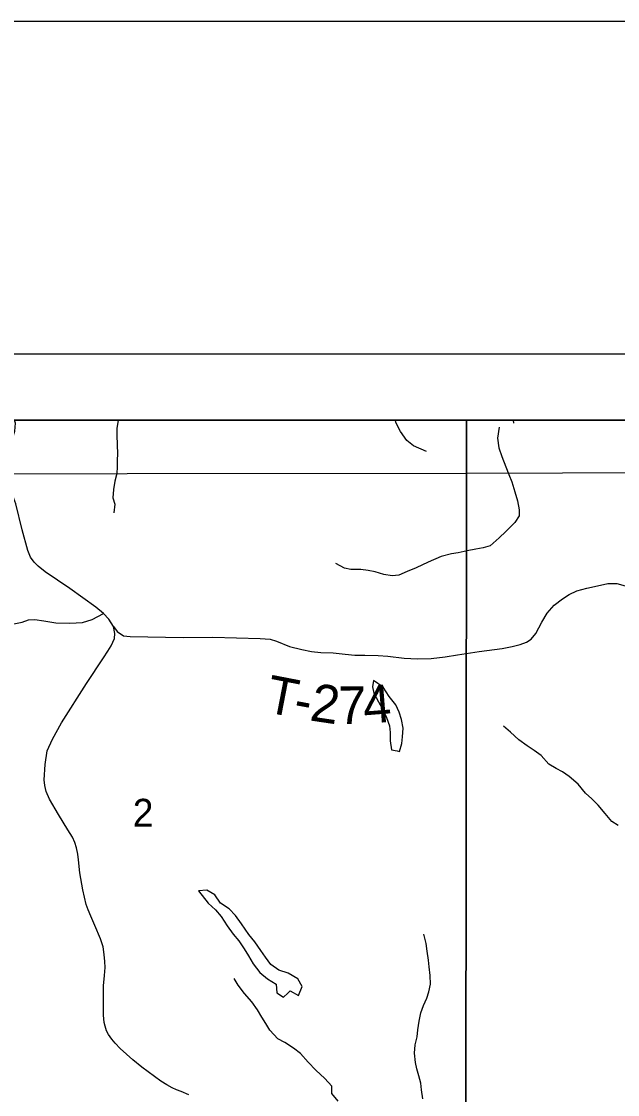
# Model space of a CAD drawing. Extents: x 0 to 34, y -8.9 to 22.
# Drawn here: x 26.538 to 27.435, y 20.385 to 22 of the extents above; entities that cross this region are included whole.
import ezdxf

# ---------------------------------------------------------------- set-up
doc = ezdxf.new("R2010")
doc.units = 0
for name, color, linetype in [('GM_X_Corporation', 7, 'Continuous'), ('GM_X_Minor_Lake', 7, 'Continuous'), ('GM_X_Minor_River', 7, 'Continuous'), ('GM_X_Section_Text', 7, 'Continuous'), ('GM_X_Township_Road', 7, 'Continuous'), ('GM_X_Township_Road_Text', 7, 'Continuous'), ('SH_Border', 7, 'Continuous'), ('SH_Cut_Line', 7, 'Continuous'), ('SH_Data', 7, 'Continuous')]:
    doc.layers.add(name, color=color, linetype=linetype)

msp = doc.modelspace()

# ---------------------------------------------------------------- linework, layer by layer
at = {"layer": 'GM_X_Corporation'}
for points in [[(30.5167, 21.4), (23.7167, 21.4), (23.7167, 19.34), (24.5181, 19.3295), (25.0504, 19.3237), (25.1066, 19.3232), (25.1068, 18.8675), (25.1136, 18.8385), (25.1229, 18.6966), (25.125, 18.6354), (25.1216, 18.6194), (25.1124, 18.5932), (25.1045, 18.3117), (25.2083, 18.3108), (25.7381, 18.312), (26.1399, 18.3037), (26.1391, 17.8847), (26.1361, 17.3278)], [(28.1882, 17.3108), (28.201, 18.0921), (28.2011, 18.1006), (28.2124, 18.7889), (28.2124, 18.7899), (28.2198, 21.3092), (28.2203, 21.4), (25.1649, 21.4)]]:
    msp.add_lwpolyline(points, dxfattribs=at)
for points in [[(27.2077, 21.4), (26.1865, 21.4), (26.1865, 21.3191), (27.2076, 21.3201)], [(28.2185, 21.4), (27.2077, 21.4), (27.2076, 21.3201), (28.2183, 21.3236)], [(26.1479, 21.3194), (26.1865, 21.3191), (27.2076, 21.3201), (27.2068, 20.322), (26.1486, 20.3228)], [(28.2183, 21.3236), (28.2167, 20.751), (28.2154, 20.3061), (27.2068, 20.322), (27.2076, 21.3201)]]:
    msp.add_lwpolyline(points, close=True, dxfattribs=at)
at = {"layer": 'GM_X_Minor_Lake'}
for points in [[(27.0676, 21.0081), (27.0661, 20.9986), (27.0684, 20.9892), (27.0753, 20.9763), (27.0826, 20.9623), (27.0872, 20.9524), (27.0918, 20.9399), (27.093, 20.9301), (27.093, 20.9176), (27.095, 20.9039), (27.1034, 20.9021)], [(27.1034, 20.9021), (27.1068, 20.9013), (27.1105, 20.9135), (27.1112, 20.9233), (27.1123, 20.9366), (27.1096, 20.9495), (27.1061, 20.9605), (27.1011, 20.9715), (27.0912, 20.9843), (27.082, 20.9979), (27.0676, 21.0081)], [(26.9387, 20.5376), (26.9424, 20.541), (26.955, 20.5339), (26.9602, 20.5476), (26.9537, 20.5593), (26.9393, 20.5679), (26.9252, 20.5721), (26.9134, 20.5807), (26.9054, 20.5917), (26.8985, 20.6019), (26.8893, 20.6148), (26.8801, 20.6257), (26.8691, 20.642), (26.8603, 20.6545), (26.8507, 20.6647), (26.8378, 20.6733), (26.829, 20.6854), (26.8172, 20.6926), (26.8047, 20.6918)], [(26.8047, 20.6918), (26.8192, 20.6732), (26.8299, 20.6631), (26.8386, 20.6528), (26.8474, 20.6389), (26.8566, 20.6264), (26.8654, 20.6166), (26.873, 20.6044), (26.8799, 20.5939), (26.8868, 20.5818), (26.8967, 20.5689), (26.9085, 20.5591), (26.9211, 20.5512), (26.9223, 20.5379), (26.9322, 20.5315), (26.9387, 20.5376)]]:
    msp.add_lwpolyline(points, dxfattribs=at)
at = {"layer": 'GM_X_Minor_River'}
msp.add_line((27.2788, 21.3956), (27.2785, 21.4), dxfattribs=at)
for points in [[(26.6838, 21.4), (26.6816, 21.3876), (26.6816, 21.3781), (26.6821, 21.3622), (26.6825, 21.3497), (26.6822, 21.3391), (26.6822, 21.3296), (26.6815, 21.3197), (26.6789, 21.308), (26.6767, 21.2954), (26.6756, 21.2829), (26.6787, 21.2734), (26.6772, 21.2605)], [(27.1476, 21.3529), (27.1279, 21.3611), (27.1176, 21.3694), (27.1084, 21.383), (27.1012, 21.3967), (27.1007, 21.4)], [(27.2565, 21.3894), (27.254, 21.3727), (27.2563, 21.3583), (27.2606, 21.3451), (27.2668, 21.3296), (27.271, 21.3182), (27.2756, 21.3073), (27.2803, 21.2921), (27.2845, 21.2785), (27.2869, 21.2652), (27.2866, 21.2558), (27.2802, 21.2458), (27.2667, 21.2325), (27.2565, 21.2229), (27.243, 21.2107), (27.2324, 21.2076), (27.2215, 21.206), (27.2086, 21.2033), (27.195, 21.2002), (27.1852, 21.199), (27.1697, 21.1947), (27.1497, 21.1864)], [(27.1497, 21.1864), (27.1318, 21.1776), (27.1185, 21.1722), (27.106, 21.1668), (27.0957, 21.1656), (27.0832, 21.1675), (27.0703, 21.1716), (27.0596, 21.1738), (27.0486, 21.1753), (27.0338, 21.1752), (27.0239, 21.1771), (27.011, 21.1842)], [(27.4359, 20.7898), (27.426, 20.7958), (27.4161, 20.8079), (27.4058, 20.8204), (27.3963, 20.8302), (27.3864, 20.8388), (27.3757, 20.8524), (27.362, 20.8637), (27.3521, 20.8708), (27.3426, 20.8757), (27.3312, 20.8825), (27.3198, 20.8953), (27.3095, 20.9028), (27.2988, 20.9099), (27.2863, 20.919), (27.2737, 20.9306), (27.2631, 20.9393)], [(27.1417, 20.3785), (27.1398, 20.3921), (27.1389, 20.4024), (27.1358, 20.413), (27.1327, 20.4239), (27.1311, 20.4334), (27.1295, 20.4471), (27.1306, 20.46), (27.1332, 20.4717), (27.1346, 20.4824), (27.1364, 20.4953), (27.139, 20.5082), (27.1431, 20.5192), (27.148, 20.5299), (27.1509, 20.5394), (27.1535, 20.5511), (27.1527, 20.5644), (27.1514, 20.5773), (27.1502, 20.5872), (27.1486, 20.6008), (27.1467, 20.6125), (27.1432, 20.6262)], [(27.0146, 20.375), (27.005, 20.3867), (27.0049, 20.3977), (26.9946, 20.409), (26.9812, 20.4218), (26.9694, 20.4339), (26.9579, 20.4467), (26.9472, 20.455), (26.9346, 20.4636), (26.924, 20.4689), (26.9117, 20.4821), (26.906, 20.4919), (26.8998, 20.5017), (26.8933, 20.5123), (26.8849, 20.5247), (26.8738, 20.5372), (26.8642, 20.5496), (26.8581, 20.5595)]]:
    msp.add_lwpolyline(points, dxfattribs=at)
at = {"layer": 'GM_X_Township_Road'}
for points in [[(26.6618, 21.1091), (26.6502, 21.1183), (26.6108, 21.1465), (26.5741, 21.1719), (26.5636, 21.18), (26.5574, 21.1862), (26.552, 21.194), (26.548, 21.204), (26.5394, 21.2348), (26.5296, 21.2742), (26.518, 21.3064), (26.5129, 21.3238), (26.5132, 21.3405), (26.5184, 21.358), (26.5258, 21.3752), (26.5284, 21.3835), (26.5291, 21.3953), (26.528, 21.4)], [(26.6768, 21.0896), (26.6822, 21.082), (26.6915, 21.0754), (26.7019, 21.0742), (26.7814, 21.073), (26.8262, 21.0735), (26.8974, 21.0716), (26.9124, 21.0702), (26.9219, 21.0673), (26.9415, 21.0595), (26.9601, 21.0547), (26.9743, 21.0519), (26.9885, 21.0505), (27.0073, 21.0497), (27.0251, 21.0476), (27.0398, 21.0462), (27.0545, 21.0464), (27.0746, 21.046), (27.0894, 21.045), (27.1138, 21.0419), (27.1337, 21.0407), (27.1544, 21.0414), (27.1755, 21.0438), (27.1942, 21.0467), (27.2265, 21.0519), (27.2611, 21.0564), (27.2763, 21.0592), (27.2884, 21.0623), (27.2979, 21.0661), (27.305, 21.0706), (27.3117, 21.0789), (27.3211, 21.096), (27.3287, 21.1093), (27.3395, 21.1213), (27.352, 21.1309), (27.3619, 21.1375), (27.3736, 21.1432), (27.3885, 21.1473), (27.4047, 21.1508), (27.4203, 21.1541), (27.4338, 21.1544), (27.4495, 21.1494)], [(26.5162, 21.0917), (26.5392, 21.0962), (26.5487, 21.0996), (26.5586, 21.0998), (26.5717, 21.0979), (26.59, 21.0948), (26.6111, 21.0946), (26.63, 21.0955), (26.6448, 21.1), (26.6618, 21.1091)], [(26.6768, 21.0896), (26.6697, 21.1005), (26.6618, 21.1091)], [(26.7901, 20.3847), (26.7785, 20.3894), (26.7713, 20.3924), (26.7648, 20.3953), (26.7567, 20.3997), (26.7478, 20.4052), (26.7194, 20.4261), (26.7059, 20.4371), (26.6865, 20.4543), (26.679, 20.4625), (26.674, 20.4682), (26.6694, 20.4753), (26.6664, 20.4811), (26.6641, 20.488), (26.6629, 20.4936), (26.6617, 20.5045), (26.6615, 20.5184), (26.6615, 20.5365), (26.6618, 20.5486), (26.663, 20.564), (26.664, 20.5762), (26.6638, 20.5855), (26.6629, 20.596), (26.661, 20.6073), (26.6573, 20.6194), (26.6485, 20.6395), (26.6428, 20.6534), (26.6386, 20.6629), (26.6358, 20.6709), (26.6305, 20.6931), (26.6261, 20.7189), (26.6241, 20.7381), (26.623, 20.747), (26.621, 20.7563), (26.6187, 20.7643), (26.6149, 20.7726), (26.6082, 20.7836), (26.594, 20.8066), (26.5805, 20.8296), (26.5755, 20.841), (26.5733, 20.8504), (26.5726, 20.8588), (26.5738, 20.882), (26.5768, 20.9022), (26.585, 20.9197), (26.5985, 20.9444), (26.636, 21.0035), (26.6615, 21.0422), (26.668, 21.0521), (26.6732, 21.0604), (26.6781, 21.0715), (26.6789, 21.0789), (26.6768, 21.0896)]]:
    msp.add_lwpolyline(points, dxfattribs=at)
at = {"layer": 'SH_Border'}
msp.add_lwpolyline([(1.5, 21.5), (33.5, 21.5), (33.5, 0.5), (1.5, 0.5)], close=True, dxfattribs=at)
at = {"layer": 'SH_Cut_Line'}
msp.add_lwpolyline([(0, 0), (34, 0), (34, 22), (0, 22)], close=True, dxfattribs=at)
at = {"layer": 'SH_Data'}
for points in [[(23.6167, 21.5), (30.6167, 21.5), (30.6167, 14.5), (23.6167, 14.5)], [(23.7167, 21.4), (30.5167, 21.4), (30.5167, 14.6), (23.7167, 14.6)]]:
    msp.add_lwpolyline(points, close=True, dxfattribs=at)

# ---------------------------------------------------------------- texts
at = {"layer": 'GM_X_Section_Text'}
msp.add_text('2', height=0.0419, rotation=0, dxfattribs=at).set_placement((26.7056, 20.7882))
at = {"layer": 'GM_X_Township_Road_Text'}
for s, rotation, p in [('T', 349.0481, (26.9031, 20.9611)), ('2', 351.4996, (26.9704, 20.9483)), ('7', 0.2991, (27.0145, 20.9424)), ('4', 4.4976, (27.054, 20.9428)), ('-', 349.4752, (26.9453, 20.9529))]:
    msp.add_text(s, height=0.0568, rotation=rotation, dxfattribs=at).set_placement(p)

doc.saveas('drawing.dxf')
